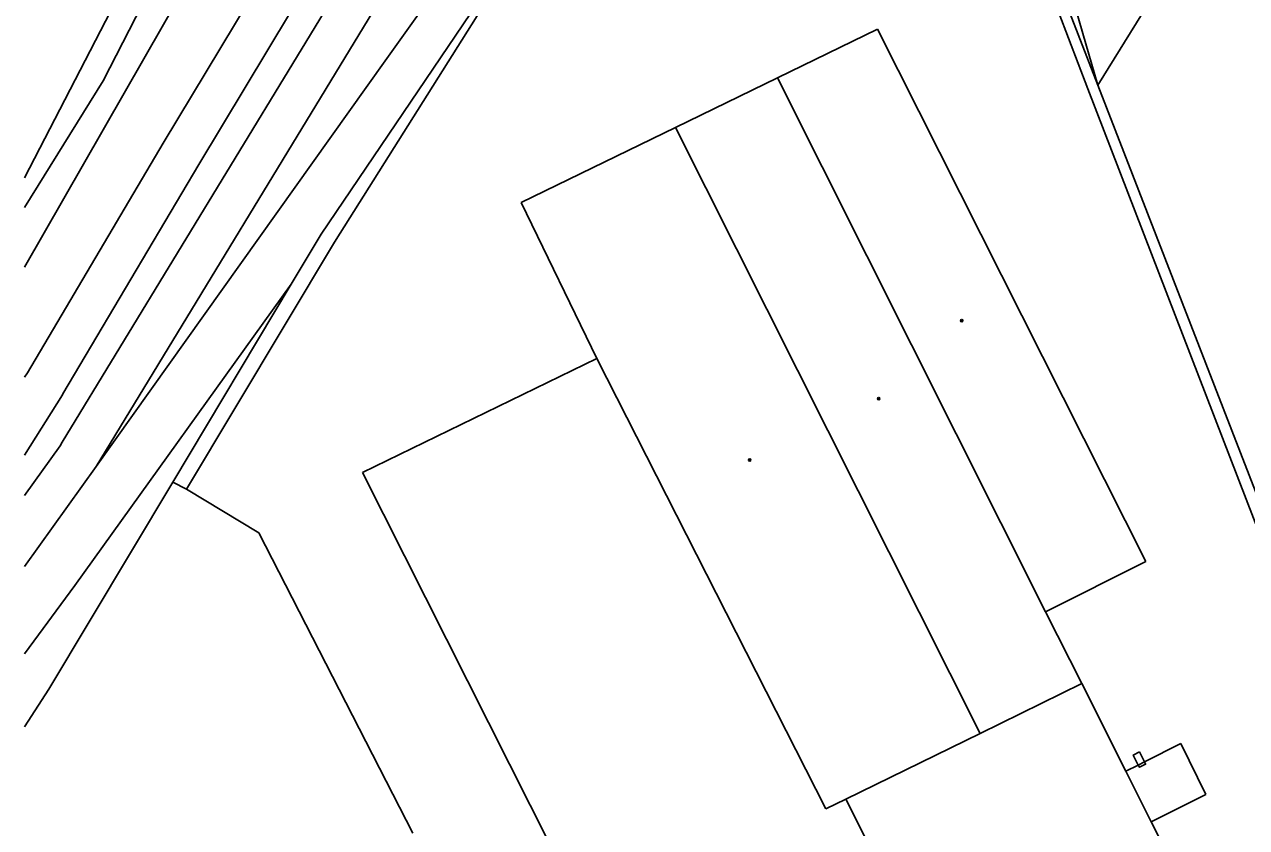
# Model space of a CAD drawing. Extents: x -596229 to -595156, y -1161237 to -1159376.
# Drawn here: x -596228.2 to -596139.8, y -1160561 to -1160502.9 of the extents above; entities that cross this region are included whole.
import ezdxf

# ---------------------------------------------------------------- set-up
doc = ezdxf.new("R2010")
doc.units = 0
for name, color, linetype in [('Level 39', 7, 'Continuous'), ('plynovod - povrch.  znaky - PRIS skut. velikost', 7, 'Continuous'), ('TM - budovy zdene_ betonove - VP', 7, 'Continuous'), ('TM - CD - osa koleji', 7, 'Continuous'), ('TM - dolni hrana svahu', 7, 'Continuous'), ('TM - horni hrana svahu', 7, 'Continuous'), ('TM - letecke snimky - pomocna linie', 7, 'Continuous'), ('TM - rozhrani ploch obecne - VP', 7, 'Continuous'), ('TM - zed operna - VP', 7, 'Continuous')]:
    doc.layers.add(name, color=color, linetype=linetype)

msp = doc.modelspace()

# ---------------------------------------------------------------- linework, layer by layer
at = {"layer": 'Level 39'}
for centre, radius in [((-596160.38, -1160524.37), 0.09), ((-596160.38, -1160524.37), 0.0398), ((-596166.39, -1160530.01), 0.09), ((-596166.39, -1160530.01), 0.0398), ((-596175.73, -1160534.45), 0.09), ((-596175.73, -1160534.45), 0.0398)]:
    msp.add_circle(centre, radius, dxfattribs=at)
at = {"layer": 'plynovod - povrch.  znaky - PRIS skut. velikost'}
for points in [[(-596147.61, -1160556.51), (-596147.97, -1160555.78), (-596147.52, -1160555.56)], [(-596147.52, -1160555.56), (-596147.16, -1160556.28)], [(-596147.16, -1160556.28), (-596147.08, -1160556.45), (-596147.53, -1160556.67), (-596147.61, -1160556.51)]]:
    msp.add_lwpolyline(points, dxfattribs=at)
at = {"layer": 'TM - budovy zdene_ betonove - VP'}
for points in [[(-596173.72, -1160506.81), (-596166.48, -1160503.29)], [(-596166.48, -1160503.29), (-596147.07, -1160541.79)], [(-596181.1, -1160510.39), (-596173.72, -1160506.81)], [(-596173.72, -1160506.81), (-596154.31, -1160545.43)], [(-596192.28, -1160515.83), (-596181.1, -1160510.39)], [(-596181.1, -1160510.39), (-596159.06, -1160554.22)], [(-596186.8, -1160527.11), (-596192.28, -1160515.83)], [(-596203.75, -1160535.36), (-596186.8, -1160527.11)], [(-596186.8, -1160527.11), (-596170.21, -1160559.68)], [(-596159.72, -1160622.64), (-596203.75, -1160535.36)], [(-596147.07, -1160541.79), (-596154.31, -1160545.43)], [(-596154.31, -1160545.43), (-596151.7, -1160550.61)], [(-596159.06, -1160554.22), (-596151.7, -1160550.61)], [(-596151.7, -1160550.61), (-596148.51, -1160556.96)], [(-596168.78, -1160558.98), (-596159.06, -1160554.22)], [(-596148.51, -1160556.96), (-596146.67, -1160560.62)], [(-596170.21, -1160559.68), (-596168.78, -1160558.98)], [(-596141.34, -1160613.63), (-596168.78, -1160558.98)], [(-596146.67, -1160560.62), (-596143.28, -1160567.37)]]:
    msp.add_lwpolyline(points, dxfattribs=at)
at = {"layer": 'TM - CD - osa koleji'}
for points in [[(-596214.1, -1160496.27), (-596216.73, -1160500.43), (-596228.22, -1160520.504)], [(-596209.83, -1160497.66), (-596218.18, -1160511.54), (-596228.01, -1160528.13), (-596228.22, -1160528.463)], [(-596201.93, -1160500.22), (-596223.04, -1160534.91)], [(-596198.97, -1160501.18), (-596202.11, -1160505.57), (-596223.04, -1160534.91), (-596228.22, -1160542.144)]]:
    msp.add_lwpolyline(points, dxfattribs=at)
at = {"layer": 'TM - dolni hrana svahu'}
msp.add_lwpolyline([(-596150.54, -1160507.33), (-596157.2, -1160484.38)], dxfattribs=at)
at = {"layer": 'TM - horni hrana svahu'}
msp.add_lwpolyline([(-596150.54, -1160507.33), (-596145.38, -1160499), (-596150.16, -1160483.2)], dxfattribs=at)
at = {"layer": 'TM - letecke snimky - pomocna linie'}
for points in [[(-596142.29, -1160307.81), (-596164.93, -1160374.95), (-596176.79, -1160407.54), (-596190.54, -1160441.41), (-596201.34, -1160465.75), (-596222.51, -1160507.03), (-596228.22, -1160516.183)], [(-596228.22, -1160534.102), (-596225.47, -1160529.73), (-596225.43, -1160529.66), (-596215.6, -1160513.07), (-596207.25, -1160499.18), (-596207.17, -1160499.05), (-596200.05, -1160485.46), (-596199.56, -1160484.52), (-596195.85, -1160477.44), (-596195.8, -1160477.34), (-596184.42, -1160453.55), (-596184.37, -1160453.42), (-596169.69, -1160418.58), (-596169.65, -1160418.5), (-596166.99, -1160411.6), (-596163.68, -1160402.72), (-596163.15, -1160401.26), (-596156.02, -1160381.03), (-596146.06, -1160351.21), (-596141.21, -1160336.64)], [(-596182.77, -1160452.3), (-596187.83, -1160463.68), (-596188.23, -1160464.65), (-596189.72, -1160468.25), (-596192.54, -1160474.7), (-596196.82, -1160483.78), (-596199.49, -1160488.55), (-596199.65, -1160488.82), (-596199.73, -1160488.98), (-596199.87, -1160489.27), (-596202.43, -1160494.46), (-596203, -1160495.61), (-596204.5, -1160498.66), (-596204.62, -1160498.89), (-596225.48, -1160533.16), (-596225.64, -1160533.41), (-596228.22, -1160537.01)], [(-596228.22, -1160548.473), (-596224.57, -1160543.52), (-596208.91, -1160521.73)]]:
    msp.add_lwpolyline(points, dxfattribs=at)
at = {"layer": 'TM - rozhrani ploch obecne - VP'}
for points in [[(-596159.66, -1160485.59), (-596159.07, -1160485.33), (-596150.54, -1160507.33)], [(-596228.22, -1160514.038), (-596218.33, -1160494.9)], [(-596195.93, -1160502.16), (-596206.74, -1160518.11)], [(-596195.46, -1160502.31), (-596205.79, -1160518.68)], [(-596150.54, -1160507.33), (-596135.37, -1160546.41), (-596132.91, -1160550.12), (-596130.1, -1160557.67), (-596128.63, -1160560.78), (-596116.8, -1160593.2), (-596107.96, -1160617.44), (-596099.53, -1160640.73), (-596092.5, -1160659.77), (-596089.24, -1160668.89), (-596082.97, -1160667.06), (-596077.24, -1160664.92)], [(-596208.91, -1160521.73), (-596206.74, -1160518.11)], [(-596205.79, -1160518.68), (-596216.48, -1160536.55)], [(-596217.47, -1160536.05), (-596208.91, -1160521.73)], [(-596217.47, -1160536.05), (-596226.45, -1160551.01)], [(-596216.48, -1160536.55), (-596217.47, -1160536.05)], [(-596211.25, -1160539.71), (-596216.48, -1160536.55)], [(-596200.1, -1160561.43), (-596211.25, -1160539.71)], [(-596226.45, -1160551.01), (-596228.22, -1160553.741)], [(-596147.16, -1160556.28), (-596144.52, -1160554.95)], [(-596144.52, -1160554.95), (-596142.71, -1160558.63)], [(-596148.51, -1160556.96), (-596147.61, -1160556.51)], [(-596147.61, -1160556.51), (-596147.16, -1160556.28)], [(-596142.71, -1160558.63), (-596146.67, -1160560.62)]]:
    msp.add_lwpolyline(points, dxfattribs=at)
at = {"layer": 'TM - zed operna - VP'}
for points in [[(-596159.66, -1160485.59), (-596151.25, -1160507.6)], [(-596151.25, -1160507.6), (-596136.38, -1160546.16), (-596133.52, -1160550.54)]]:
    msp.add_lwpolyline(points, dxfattribs=at)

doc.saveas('drawing.dxf')
